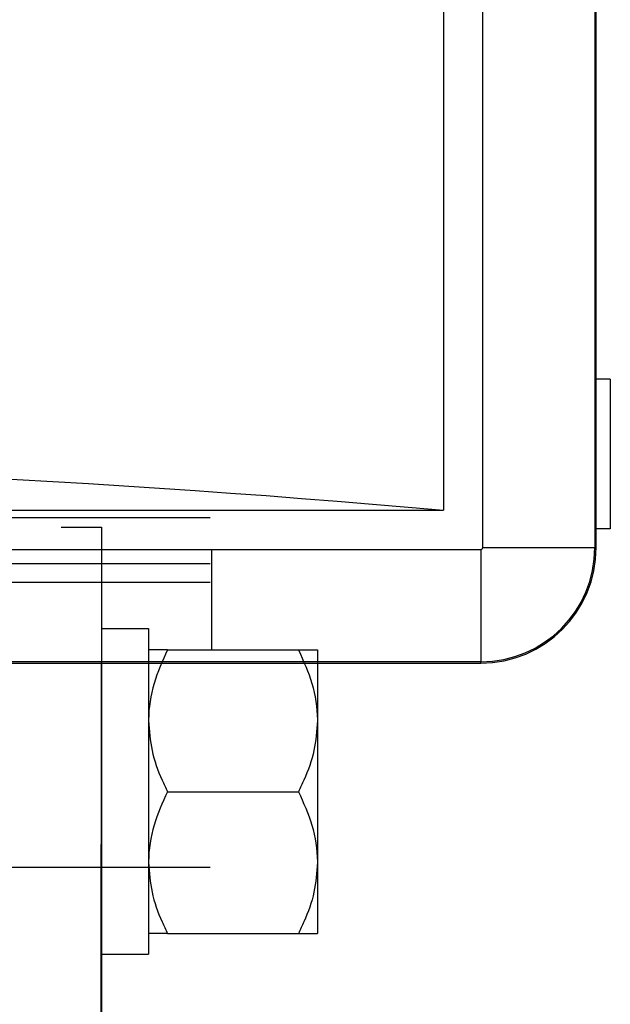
# Model space of a CAD drawing. Header units: inches. Extents: x 170 to 284, y 215 to 248.
# Tile 408 of 656: x 206.7505 to 206.8175, y 224.3546 to 224.4662. Entities that reach past the tile are written whole.
import ezdxf

# ---------------------------------------------------------------- set-up
doc = ezdxf.new("R2010")
doc.units = ezdxf.units.IN
doc.header["$LTSCALE"] = 0.25
doc.header["$MEASUREMENT"] = 0
doc.layers.add('RH FRONT OF HOOD', color=7, linetype='Continuous')

msp = doc.modelspace()

# ---------------------------------------------------------------- linework, layer by layer
at = {"layer": 'RH FRONT OF HOOD'}
for p, q in [((206.7985789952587, 224.6704380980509), (206.7985789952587, 224.4106037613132)), ((206.8030376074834, 224.4063651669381), (206.8030376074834, 224.616235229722)), ((206.815751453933, 224.6140188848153), (206.815751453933, 224.4063651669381)), ((206.8159032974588, 224.4063651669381), (206.8159032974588, 224.6139928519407)), ((206.8175054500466, 224.4254456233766), (206.8159032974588, 224.4254456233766)), ((206.8175054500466, 224.4254456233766), (206.8175054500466, 224.4084912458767)), ((206.5400247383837, 224.4106037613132), (206.7985789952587, 224.4106037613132)), ((206.7721258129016, 224.4097265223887), (202.2608417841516, 224.4097265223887)), ((206.7552119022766, 224.4086787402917), (206.7598002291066, 224.4086787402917)), ((206.7598002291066, 224.4086787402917), (206.7598002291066, 224.3487565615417)), ((206.8175054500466, 224.4084912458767), (206.8159032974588, 224.4084912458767)), ((206.5357861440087, 224.4061451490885), (206.8028175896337, 224.4061451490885)), ((206.7723325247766, 224.3947767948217), (206.7723325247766, 224.4061451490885)), ((206.8028175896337, 224.4061451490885), (206.8028175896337, 224.3934313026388)), ((206.8030376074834, 224.4063651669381), (206.815751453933, 224.4063651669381)), ((206.815751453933, 224.4063651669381), (206.8159032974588, 224.4063651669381)), ((206.7721258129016, 224.4045334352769), (202.2608417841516, 224.4045334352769)), ((206.7721258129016, 224.402427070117), (202.2608417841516, 224.402427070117)), ((206.7598002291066, 224.3971908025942), (206.7651418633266, 224.3971908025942)), ((206.7651418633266, 224.3971908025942), (206.7651418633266, 224.3603014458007)), ((206.7672819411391, 224.3947767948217), (206.7821426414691, 224.3947767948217)), ((206.7842827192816, 224.3947767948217), (206.7842827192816, 224.3867472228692)), ((206.8028175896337, 224.3934313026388), (206.5357861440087, 224.3934313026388)), ((206.5357861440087, 224.393279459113), (206.8028175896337, 224.393279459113)), ((206.7552119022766, 220.1328032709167), (206.7598002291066, 224.3934313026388)), ((206.8028175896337, 224.393279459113), (206.8028175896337, 224.3934313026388)), ((206.7842827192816, 224.3867472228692), (206.7842827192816, 224.3706880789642)), ((206.7672819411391, 224.3787176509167), (206.7821426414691, 224.3787176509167)), ((202.2608417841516, 224.3701573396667), (206.7721258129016, 224.3701573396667)), ((206.7842827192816, 224.3706880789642), (206.7842827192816, 224.3626585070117)), ((206.7672819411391, 224.3626585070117), (206.7821426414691, 224.3626585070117)), ((206.7598002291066, 224.3603014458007), (206.7651418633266, 224.3603014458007))]:
    msp.add_line(p, q, dxfattribs=at)
for radius in [0.0002200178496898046, 0.01293386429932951, 0.01308570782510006]:
    msp.add_arc((206.8028175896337, 224.4063651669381), radius, 270, 0, dxfattribs=at)
at = {"layer": 'RH FRONT OF HOOD', "extrusion": (0, 0, -1)}
msp.add_ellipse((206.6693018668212, 223.9268976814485), major_axis=(0.8477188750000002, -6.642397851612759e-15), ratio=0.5773502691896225, start_param=4.559291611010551, end_param=4.865486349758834, dxfattribs=at)
at = {"layer": 'RH FRONT OF HOOD'}
for points, knots in [([(206.7672819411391, 224.3947767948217), (206.766719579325, 224.3935276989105), (206.7655743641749, 224.3909839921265), (206.7651456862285, 224.3882072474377), (206.7651419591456, 224.3867838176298), (206.7651418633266, 224.3867472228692)], [0, 0, 0, 0, 0.4845461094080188, 0.9867482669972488, 0.9999999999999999, 0.9999999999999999, 0.9999999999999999, 0.9999999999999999]), ([(206.7672819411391, 224.3947767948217), (206.7669639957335, 224.3947767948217), (206.7662116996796, 224.3947767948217), (206.765344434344, 224.3947767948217), (206.7652099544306, 224.3947767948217), (206.7651418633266, 224.3947767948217)], [0, 0, 0, 0, 0.2654446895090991, 0.6280732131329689, 1, 1, 1, 1]), ([(206.7821426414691, 224.3947767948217), (206.7827050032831, 224.3935276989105), (206.7838502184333, 224.3909839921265), (206.7842788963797, 224.3882072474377), (206.7842826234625, 224.3867838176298), (206.7842827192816, 224.3867472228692)], [0, 0, 0, 0, 0.4845461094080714, 0.9867482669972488, 1, 1, 1, 1]), ([(206.7821426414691, 224.3947767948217), (206.7824605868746, 224.3947767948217), (206.7832128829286, 224.3947767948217), (206.7840801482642, 224.3947767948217), (206.7842146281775, 224.3947767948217), (206.7842827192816, 224.3947767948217)], [0, 0, 0, 0, 0.2654446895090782, 0.6280732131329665, 1, 1, 1, 1]), ([(206.7651418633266, 224.3867472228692), (206.7652234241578, 224.3856223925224), (206.7653894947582, 224.3833320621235), (206.7663500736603, 224.3806713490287), (206.767072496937, 224.3791567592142), (206.7672819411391, 224.3787176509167)], [0, 0, 0, 0, 0.4066348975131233, 0.8279722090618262, 1, 1, 1, 1]), ([(206.7842827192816, 224.3867472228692), (206.7842011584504, 224.3856223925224), (206.7840350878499, 224.3833320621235), (206.7830745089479, 224.3806713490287), (206.7823520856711, 224.3791567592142), (206.7821426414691, 224.3787176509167)], [0, 0, 0, 0, 0.4066348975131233, 0.8279722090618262, 1, 1, 1, 1]), ([(206.7672819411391, 224.3787176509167), (206.766719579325, 224.3774685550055), (206.7655743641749, 224.3749248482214), (206.7651456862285, 224.3721481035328), (206.7651419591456, 224.3707246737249), (206.7651418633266, 224.3706880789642)], [0, 0, 0, 0, 0.4845461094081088, 0.9867482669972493, 1, 1, 1, 1]), ([(206.7821426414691, 224.3787176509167), (206.7827050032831, 224.3774685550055), (206.7838502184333, 224.3749248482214), (206.7842788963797, 224.3721481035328), (206.7842826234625, 224.3707246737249), (206.7842827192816, 224.3706880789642)], [0, 0, 0, 0, 0.4845461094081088, 0.9867482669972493, 1, 1, 1, 1]), ([(206.7651418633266, 224.3706880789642), (206.7652234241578, 224.3695632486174), (206.7653894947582, 224.3672729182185), (206.7663500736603, 224.3646122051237), (206.767072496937, 224.3630976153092), (206.7672819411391, 224.3626585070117)], [0, 0, 0, 0, 0.4066348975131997, 0.8279722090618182, 1, 1, 1, 1]), ([(206.7842827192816, 224.3706880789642), (206.7842011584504, 224.3695632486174), (206.7840350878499, 224.3672729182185), (206.7830745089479, 224.3646122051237), (206.7823520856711, 224.3630976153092), (206.7821426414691, 224.3626585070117)], [0, 0, 0, 0, 0.4066348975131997, 0.8279722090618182, 1, 1, 1, 1]), ([(206.7672819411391, 224.3626585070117), (206.7669639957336, 224.3626585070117), (206.7662116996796, 224.3626585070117), (206.765344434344, 224.3626585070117), (206.7652099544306, 224.3626585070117), (206.7651418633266, 224.3626585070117)], [0, 0, 0, 0, 0.2654446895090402, 0.6280732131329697, 1, 1, 1, 1]), ([(206.7821426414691, 224.3626585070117), (206.7824605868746, 224.3626585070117), (206.7832128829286, 224.3626585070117), (206.7840801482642, 224.3626585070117), (206.7842146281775, 224.3626585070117), (206.7842827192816, 224.3626585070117)], [0, 0, 0, 0, 0.2654446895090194, 0.6280732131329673, 1, 1, 1, 1])]:
    msp.add_open_spline(points, degree=3, knots=knots, dxfattribs=at)

doc.saveas('drawing.dxf')
